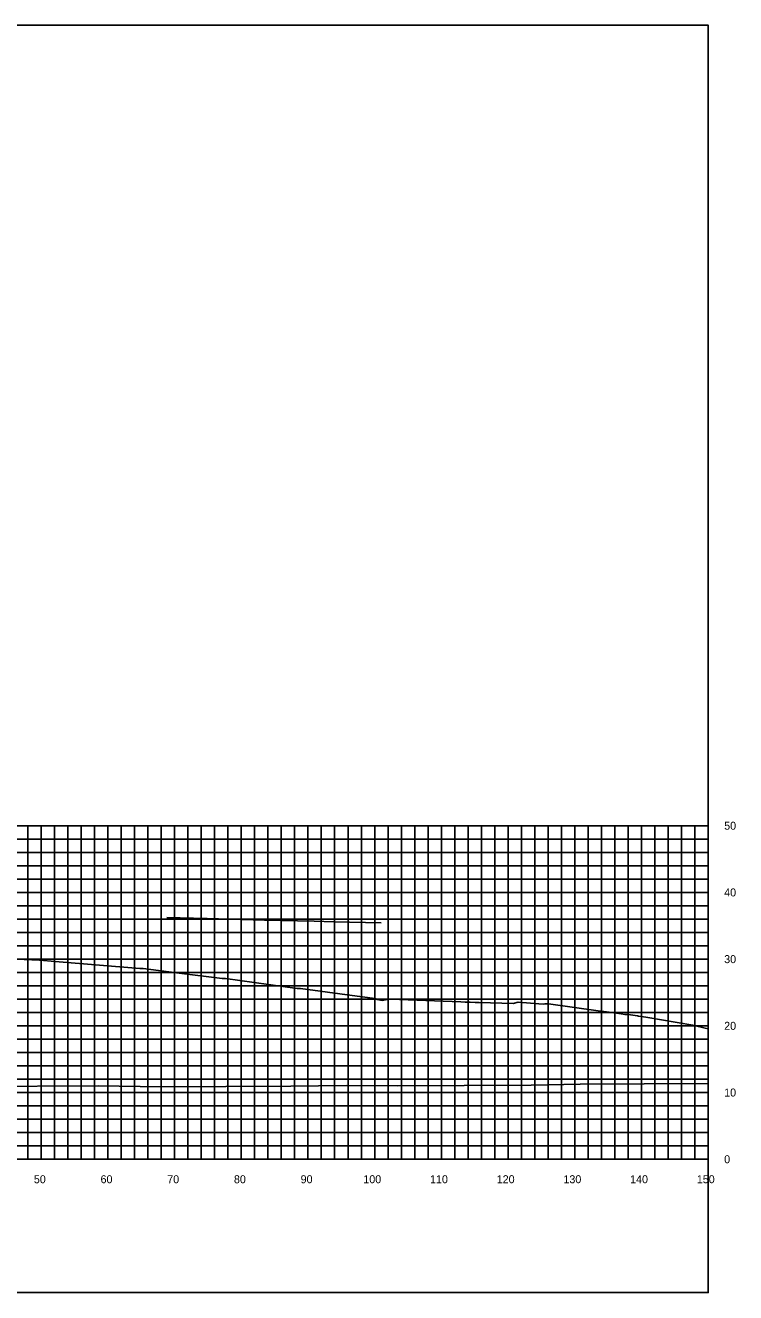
# Model space of a CAD drawing. Extents: x 1800880 to 1818864, y 245271 to 250560.
# Drawn here: x 1817270 to 1817376.5, y 248625.2 to 248815.2 of the extents above; entities that cross this region are included whole.
import ezdxf

# ---------------------------------------------------------------- set-up
doc = ezdxf.new("R2010")
doc.units = 0
for name, color, linetype in [('33', 7, 'Continuous'), ('CL-CNST', 7, 'Continuous'), ('DESIGN - DRAINAGE - Bridges', 7, 'Continuous'), ('Level 37', 7, 'Continuous'), ('Level 46', 7, 'Continuous'), ('Level 62', 7, 'Continuous')]:
    doc.layers.add(name, color=color, linetype=linetype)

msp = doc.modelspace()

# ---------------------------------------------------------------- linework, layer by layer
at = {"layer": 'CL-CNST'}
msp.add_lwpolyline([(1817269.83, 248675.19), (1817272.16, 248675.06), (1817274.48, 248674.87), (1817287.19, 248673.82), (1817287.36, 248673.82), (1817287.69, 248673.82), (1817292.69, 248673.2), (1817299.5, 248672.35), (1817299.73, 248672.35), (1817300, 248672.35), (1817306.48, 248671.44), (1817310.76, 248670.85), (1817311.11, 248670.85), (1817311.26, 248670.85), (1817318.24, 248669.9), (1817322.08, 248669.37), (1817322.51, 248669.31), (1817322.6, 248669.27), (1817322.68, 248669.24), (1817322.75, 248669.21), (1817323.52, 248669.06), (1817324.57, 248669.22), (1817326.09, 248669.19), (1817335.32, 248668.84), (1817335.98, 248668.81), (1817336.71, 248668.79), (1817337.46, 248668.76), (1817337.75, 248668.75), (1817338.04, 248668.74), (1817343.16, 248668.6), (1817343.88, 248668.77), (1817343.92, 248668.78), (1817345.77, 248668.66), (1817347.63, 248668.51), (1817347.9, 248668.52), (1817347.97, 248668.52), (1817348.05, 248668.52), (1817348.47, 248668.52), (1817355.92, 248667.51), (1817357.15, 248667.33), (1817357.54, 248667.28), (1817359.34, 248667.04), (1817359.9, 248666.96), (1817360.37, 248666.96), (1817361.77, 248666.72), (1817361.96, 248666.69), (1817363.04, 248666.52), (1817370.07, 248665.35), (1817371.93, 248664.89), (1817372.39, 248664.8)], dxfattribs=at)
at = {"layer": 'DESIGN - DRAINAGE - Bridges'}
for p, q in [((1817372.39, 248645.24), (1817372.39, 248695.24)), ((1817372.45, 248695.24), (1817372.39, 248695.24)), ((1817372.45, 248685.24), (1817372.39, 248685.24)), ((1817372.45, 248675.24), (1817372.39, 248675.24)), ((1817372.45, 248665.24), (1817372.39, 248665.24)), ((1817372.45, 248655.24), (1817372.39, 248655.24)), ((1817072.39, 248645.24), (1817372.39, 248645.24)), ((1817272.39, 248645.18), (1817272.39, 248645.24)), ((1817282.39, 248645.18), (1817282.39, 248645.24)), ((1817292.39, 248645.18), (1817292.39, 248645.24)), ((1817302.39, 248645.18), (1817302.39, 248645.24)), ((1817312.39, 248645.18), (1817312.39, 248645.24)), ((1817322.39, 248645.18), (1817322.39, 248645.24)), ((1817332.39, 248645.18), (1817332.39, 248645.24)), ((1817342.39, 248645.18), (1817342.39, 248645.24)), ((1817352.39, 248645.18), (1817352.39, 248645.24)), ((1817362.39, 248645.18), (1817362.39, 248645.24)), ((1817372.39, 248645.18), (1817372.39, 248645.24)), ((1817372.45, 248645.24), (1817372.39, 248645.24))]:
    msp.add_line(p, q, dxfattribs=at)
at = {"layer": 'Level 37'}
msp.add_lwpolyline([(1817072.39, 248625.24), (1817372.39, 248625.24), (1817372.39, 248815.24), (1817072.39, 248815.24)], close=True, dxfattribs=at)
at = {"layer": 'Level 46'}
for p, q in [((1817072.39, 248695.24), (1817372.39, 248695.24)), ((1817270.39, 248645.24), (1817270.39, 248695.24)), ((1817272.39, 248645.24), (1817272.39, 248695.24)), ((1817274.39, 248645.24), (1817274.39, 248695.24)), ((1817276.39, 248645.24), (1817276.39, 248695.24)), ((1817278.39, 248645.24), (1817278.39, 248695.24)), ((1817280.39, 248645.24), (1817280.39, 248695.24)), ((1817282.39, 248645.24), (1817282.39, 248695.24)), ((1817284.39, 248645.24), (1817284.39, 248695.24)), ((1817286.39, 248645.24), (1817286.39, 248695.24)), ((1817288.39, 248645.24), (1817288.39, 248695.24)), ((1817290.39, 248645.24), (1817290.39, 248695.24)), ((1817292.39, 248645.24), (1817292.39, 248695.24)), ((1817294.39, 248645.24), (1817294.39, 248695.24)), ((1817296.39, 248645.24), (1817296.39, 248695.24)), ((1817298.39, 248645.24), (1817298.39, 248695.24)), ((1817300.39, 248645.24), (1817300.39, 248695.24)), ((1817302.39, 248645.24), (1817302.39, 248695.24)), ((1817304.39, 248645.24), (1817304.39, 248695.24)), ((1817306.39, 248645.24), (1817306.39, 248695.24)), ((1817308.39, 248645.24), (1817308.39, 248695.24)), ((1817310.39, 248645.24), (1817310.39, 248695.24)), ((1817312.39, 248645.24), (1817312.39, 248695.24)), ((1817314.39, 248645.24), (1817314.39, 248695.24)), ((1817316.39, 248645.24), (1817316.39, 248695.24)), ((1817318.39, 248645.24), (1817318.39, 248695.24)), ((1817320.39, 248645.24), (1817320.39, 248695.24)), ((1817322.39, 248645.24), (1817322.39, 248695.24)), ((1817324.39, 248645.24), (1817324.39, 248695.24)), ((1817326.39, 248645.24), (1817326.39, 248695.24)), ((1817328.39, 248645.24), (1817328.39, 248695.24)), ((1817330.39, 248645.24), (1817330.39, 248695.24)), ((1817332.39, 248645.24), (1817332.39, 248695.24)), ((1817334.39, 248645.24), (1817334.39, 248695.24)), ((1817336.39, 248645.24), (1817336.39, 248695.24)), ((1817338.39, 248645.24), (1817338.39, 248695.24)), ((1817340.39, 248645.24), (1817340.39, 248695.24)), ((1817342.39, 248645.24), (1817342.39, 248695.24)), ((1817344.39, 248645.24), (1817344.39, 248695.24)), ((1817346.39, 248645.24), (1817346.39, 248695.24)), ((1817348.39, 248645.24), (1817348.39, 248695.24)), ((1817350.39, 248645.24), (1817350.39, 248695.24)), ((1817352.39, 248645.24), (1817352.39, 248695.24)), ((1817354.39, 248645.24), (1817354.39, 248695.24)), ((1817356.39, 248645.24), (1817356.39, 248695.24)), ((1817358.39, 248645.24), (1817358.39, 248695.24)), ((1817360.39, 248645.24), (1817360.39, 248695.24)), ((1817362.39, 248645.24), (1817362.39, 248695.24)), ((1817364.39, 248645.24), (1817364.39, 248695.24)), ((1817366.39, 248645.24), (1817366.39, 248695.24)), ((1817368.39, 248645.24), (1817368.39, 248695.24)), ((1817370.39, 248645.24), (1817370.39, 248695.24)), ((1817372.39, 248645.24), (1817372.39, 248695.24)), ((1817072.39, 248693.24), (1817372.39, 248693.24)), ((1817072.39, 248691.24), (1817372.39, 248691.24)), ((1817072.39, 248689.24), (1817372.39, 248689.24)), ((1817072.39, 248687.24), (1817372.39, 248687.24)), ((1817072.39, 248685.24), (1817372.39, 248685.24)), ((1817072.39, 248683.24), (1817372.39, 248683.24)), ((1817072.39, 248681.24), (1817372.39, 248681.24)), ((1817072.39, 248679.24), (1817372.39, 248679.24)), ((1817072.39, 248677.24), (1817372.39, 248677.24)), ((1817072.39, 248675.24), (1817372.39, 248675.24)), ((1817072.39, 248673.24), (1817372.39, 248673.24)), ((1817072.39, 248671.24), (1817372.39, 248671.24)), ((1817072.39, 248669.24), (1817372.39, 248669.24)), ((1817072.39, 248667.24), (1817372.39, 248667.24)), ((1817072.39, 248665.24), (1817372.39, 248665.24)), ((1817072.39, 248663.24), (1817372.39, 248663.24)), ((1817072.39, 248661.24), (1817372.39, 248661.24)), ((1817072.39, 248659.24), (1817372.39, 248659.24)), ((1817072.39, 248657.24), (1817372.39, 248657.24)), ((1817072.39, 248655.24), (1817372.39, 248655.24)), ((1817072.39, 248653.24), (1817372.39, 248653.24)), ((1817072.39, 248651.24), (1817372.39, 248651.24)), ((1817072.39, 248649.24), (1817372.39, 248649.24)), ((1817072.39, 248647.24), (1817372.39, 248647.24)), ((1817072.39, 248645.24), (1817372.39, 248645.24))]:
    msp.add_line(p, q, dxfattribs=at)
at = {"layer": 'Level 62'}
for points in [[(1817291.22, 248681.46), (1817293.24, 248681.41), (1817297.25, 248681.31), (1817305.87, 248681.1), (1817313.31, 248680.92), (1817316.29, 248680.85), (1817323.36, 248680.68)], [(1817072.39, 248656.74), (1817096.05, 248656.56), (1817102.88, 248656.54), (1817123.81, 248656.34), (1817133.57, 248656.33), (1817151.56, 248656.21), (1817163.7, 248656.21), (1817179.32, 248656.1), (1817193.43, 248656.12), (1817207.07, 248656.02), (1817222.84, 248656.07), (1817234.83, 248656.04), (1817252.01, 248656.12), (1817262.59, 248656.13), (1817280.98, 248656.23), (1817290.34, 248656.07), (1817309.8, 248656.18), (1817318.1, 248656.27), (1817325.74, 248656.22), (1817345.85, 248656.34), (1817353.18, 248656.47), (1817372.39, 248656.58)]]:
    msp.add_lwpolyline(points, dxfattribs=at)

# ---------------------------------------------------------------- texts
for s, p in [('50', (1817271.29, 248641.64)), ('60', (1817281.29, 248641.64)), ('70', (1817291.29, 248641.64)), ('80', (1817301.29, 248641.64)), ('90', (1817311.29, 248641.64)), ('100', (1817320.69, 248641.64)), ('110', (1817330.69, 248641.64)), ('120', (1817340.69, 248641.64)), ('130', (1817350.69, 248641.64)), ('140', (1817360.69, 248641.64)), ('150', (1817370.69, 248641.64))]:
    msp.add_text(s, height=1.2).set_placement(p)
at = {"layer": '33'}
for s, p in [('50', (1817374.79, 248694.64)), ('40', (1817374.79, 248684.64)), ('30', (1817374.79, 248674.64)), ('20', (1817374.79, 248664.64)), ('10', (1817374.79, 248654.64)), ('0', (1817374.79, 248644.64))]:
    msp.add_text(s, height=1.2, dxfattribs=at).set_placement(p)

doc.saveas('drawing.dxf')
